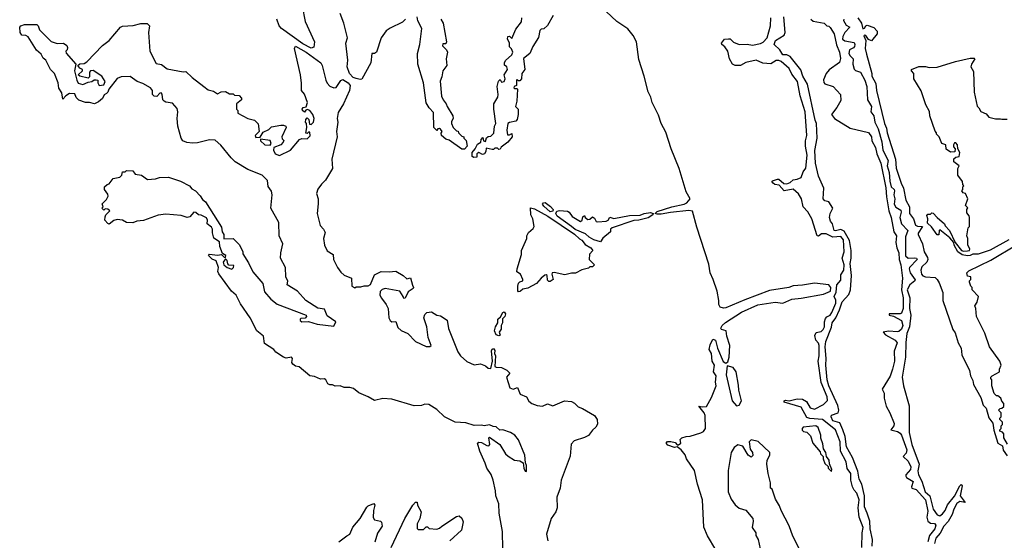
# Model space of a CAD drawing. Extents: x 1933546 to 2138868, y 524910 to 667279.
# Tile 391 of 466: x 2085208 to 2092663, y 566719 to 570662. Entities that reach past the tile are written whole.
import ezdxf

# ---------------------------------------------------------------- set-up
doc = ezdxf.new("R2010")
doc.units = 0

msp = doc.modelspace()

# ---------------------------------------------------------------- linework, layer by layer
at = {"layer": '0CON10XD'}
for points in [[(2087346.7, 570765), (2087369.5, 570649.5), (2087440, 570495), (2087433.8, 570455), (2087415, 570447.1), (2087350.5, 570480.5), (2087188.6, 570595), (2087172.5, 570615), (2087153.3, 570665)], [(2088130, 570665), (2088106.1, 570643.9), (2088011.7, 570598.3), (2087982, 570578), (2087943.3, 570525), (2087910, 570415), (2087895, 570406.2), (2087873.8, 570406.2), (2087865.8, 570335), (2087797.5, 570212.5), (2087785, 570208.8), (2087754.1, 570215.9), (2087733.3, 570225), (2087705.7, 570255), (2087686.7, 570305), (2087691.2, 570355), (2087677.5, 570485), (2087690, 570525), (2087662, 570635), (2087635, 570710)], [(2090477.3, 566647.3), (2090415, 566752.5), (2090388, 566818), (2090378.6, 567025), (2090340, 567145), (2090316.8, 567246.8), (2090256.4, 567336.4), (2090246.1, 567366.1), (2090216.7, 567405), (2090185, 567427.5), (2090165, 567421.9), (2090115, 567440), (2090102.5, 567455), (2090112.7, 567467.3), (2090138.3, 567468.3), (2090169.4, 567459.4), (2090185, 567442.5), (2090195, 567443.3), (2090213.3, 567455), (2090208.3, 567481.7), (2090220, 567495), (2090253.6, 567506.4), (2090285, 567506.7), (2090365, 567534), (2090385, 567543.8), (2090401.2, 567565), (2090398.8, 567665), (2090390, 567685), (2090350, 567735), (2090375, 567730), (2090406.7, 567733.3), (2090445, 567800), (2090481.7, 567888.3), (2090476.1, 567916.1), (2090480, 567965), (2090461.4, 567995), (2090468.8, 568045), (2090450, 568075), (2090446.2, 568135), (2090429.2, 568165), (2090435, 568200), (2090456.4, 568243.6), (2090475.5, 568235.5), (2090492, 568175), (2090535, 568072.5), (2090555, 568060), (2090568.3, 568071.7), (2090578.8, 568105), (2090584, 568195), (2090562.5, 568265), (2090558, 568305), (2090522.5, 568315), (2090516.2, 568325), (2090526.2, 568345), (2090551.3, 568368.7), (2090673.7, 568446.3), (2090797.1, 568502.9), (2090927.7, 568522.3), (2090985, 568516.2), (2091053.5, 568546.5), (2091125, 568552.6), (2091295, 568583.9), (2091346.2, 568605), (2091349.7, 568635), (2091335, 568653.4), (2091225, 568666.6), (2091135, 568651.4), (2091065, 568646.9), (2091032, 568635), (2090885, 568610.9), (2090699.1, 568540.9), (2090555, 568478.8), (2090536.4, 568476.4), (2090512.5, 568485), (2090501.2, 568505), (2090502, 568535), (2090487.5, 568605), (2090459.2, 568695), (2090436.2, 568745), (2090425, 568810), (2090335, 569090), (2090302, 569212), (2090275, 569217.7), (2090135, 569202.4), (2090065, 569188.2), (2090035, 569188.1), (2090020, 569195), (2090035, 569209.5), (2090144.6, 569244.6), (2090238.6, 569265), (2090258.9, 569275), (2090283.3, 569305), (2090255, 569357.5), (2090201.2, 569535), (2090141.2, 569685), (2090099.5, 569809.5), (2090063.8, 569875), (2090045, 569940), (2089996.7, 570035), (2089986.7, 570075), (2089966.7, 570115), (2089936.7, 570235), (2089895, 570360), (2089876.7, 570495), (2089852.3, 570542.3), (2089812.1, 570592.1), (2089728.3, 570648.3), (2089647.5, 570725)], [(2085641.2, 570205), (2085650.8, 570180.8), (2085685, 570172), (2085725, 570190), (2085755, 570193.3), (2085772.5, 570207.5), (2085787.7, 570207.7), (2085800, 570205), (2085800, 570185), (2085810, 570165), (2085845, 570170), (2085853.8, 570195), (2085830, 570235), (2085765, 570277.5), (2085744, 570276), (2085736.7, 570265), (2085735, 570230), (2085725, 570220), (2085662.5, 570235), (2085650, 570245), (2085682.5, 570275), (2085682.5, 570285), (2085662.5, 570295), (2085647.5, 570315), (2085662.7, 570327.3), (2085695, 570330), (2085717.1, 570342.9), (2085834.3, 570465.7), (2085885.9, 570504.1), (2085970, 570605), (2085985, 570612.5), (2086067, 570617), (2086125, 570633.3), (2086173, 570633), (2086190, 570615), (2086182.5, 570565), (2086193.8, 570425), (2086240.5, 570330.5), (2086281.7, 570321.7), (2086325, 570290), (2086445, 570267.5), (2086465, 570270), (2086513.2, 570223.2), (2086601.2, 570155), (2086635, 570130), (2086675, 570120), (2086705, 570100), (2086733, 570117), (2086765, 570117.5), (2086795, 570100), (2086825, 570100), (2086835, 570090), (2086868.3, 570088.3), (2086887, 570067), (2086887.5, 570055), (2086850, 570025), (2086850, 569985), (2086860, 569975), (2086860, 569955), (2086935, 569913.3), (2086985, 569900), (2087013.6, 569873.6), (2087020, 569815), (2086990, 569785), (2086995, 569770), (2087028.3, 569771.7), (2087050.7, 569809.3), (2087095, 569830), (2087115, 569850), (2087185, 569864), (2087205, 569864), (2087223.3, 569855), (2087226, 569845), (2087193.3, 569775), (2087195, 569760), (2087206.4, 569746.4), (2087202.5, 569735), (2087185, 569713.8), (2087132.5, 569695), (2087130, 569675), (2087142.5, 569645), (2087175, 569632.5), (2087256.8, 569673.2), (2087325, 569754), (2087345, 569762.5), (2087385, 569760), (2087407, 569783), (2087405, 569810), (2087395, 569810), (2087385, 569800), (2087373, 569803), (2087382.5, 569845), (2087380, 569875), (2087372.5, 569885), (2087373.6, 569906.4), (2087385, 569920), (2087397.5, 569905), (2087401.7, 569871.7), (2087415, 569867.5), (2087433.3, 569885), (2087437.5, 569915), (2087428, 569945), (2087405, 569973.8), (2087385, 569982.5), (2087373.3, 569976.7), (2087365, 569962.5), (2087350, 569975), (2087347.5, 569985), (2087353.6, 569996.4), (2087377, 570003), (2087385.8, 570035), (2087365, 570097.5), (2087342.5, 570125), (2087342.5, 570182.5), (2087334.4, 570245), (2087288.1, 570445), (2087295, 570462), (2087375.9, 570415.9), (2087486.7, 570335), (2087498.9, 570315), (2087524.3, 570205), (2087535, 570181.2), (2087555, 570158.8), (2087585, 570146.2), (2087605, 570147.5), (2087638.3, 570201.7), (2087655, 570208.6), (2087695, 570182.9), (2087708.9, 570165), (2087706, 570125), (2087660.5, 570025), (2087619.8, 569960.2), (2087611.5, 569915), (2087616.5, 569885), (2087606.9, 569815), (2087611.4, 569775), (2087571.4, 569605), (2087576.2, 569535), (2087522.3, 569447.7), (2087492.7, 569417.3), (2087465, 569377.5), (2087454, 569345), (2087466.4, 569306.4), (2087468, 569268), (2087459.2, 569195), (2087482.3, 569102.3), (2087507.5, 569075), (2087519.3, 569049.3), (2087508.8, 569005), (2087515.6, 568955), (2087535, 568911.2), (2087580, 568885), (2087583.8, 568845), (2087614, 568785), (2087639.7, 568749.7), (2087665, 568726.7), (2087720, 568705), (2087723.6, 568643.6), (2087745, 568632.5), (2087755, 568640), (2087791.7, 568638.3), (2087815, 568647.5), (2087845, 568647.5), (2087863.6, 568656.4), (2087895, 568728.8), (2087945, 568753.8), (2088005, 568751.2), (2088055, 568756.7), (2088110, 568725), (2088138.3, 568698.3), (2088167.5, 568707.5), (2088180.7, 568650.7), (2088190, 568635), (2088187.5, 568625), (2088150, 568600), (2088125, 568553.3), (2088115, 568550), (2088112, 568565), (2088085, 568606.7), (2087975, 568627.1), (2087951.3, 568618.7), (2087936.8, 568603.2), (2087934.2, 568575), (2087947, 568553), (2087982.9, 568505), (2087997.1, 568475), (2088003.8, 568405), (2088013.3, 568385), (2088025, 568373.3), (2088055, 568377.5), (2088070.5, 568330.5), (2088095, 568308.8), (2088146.7, 568285), (2088205, 568223.8), (2088285, 568188), (2088313, 568187), (2088322.5, 568195), (2088300, 568255), (2088290.8, 568335), (2088266.7, 568405), (2088275, 568430), (2088290, 568445), (2088325, 568450), (2088365, 568423.3), (2088395, 568418.8), (2088445.5, 568385.5), (2088454.2, 568324.2), (2088526.1, 568146.1), (2088545, 568116.7), (2088592.7, 568072.7), (2088649.3, 568049.3), (2088696.4, 568056.4), (2088735, 568040), (2088755, 568022), (2088775, 568021.2), (2088786.7, 568075), (2088780, 568155), (2088785, 568167.5), (2088795, 568172.5), (2088806.1, 568156.1), (2088803.3, 568135), (2088810, 568115), (2088806.2, 568035), (2088815, 568029.2), (2088855, 568026.7), (2088897.1, 568007.1), (2088920, 567985), (2088893.3, 567955), (2088917.5, 567875), (2088945, 567863.3), (2088976.1, 567876.1), (2088996.8, 567826.8), (2089045, 567806), (2089062.6, 567772.6), (2089084.6, 567754.6), (2089125, 567740.6), (2089165, 567735.8), (2089205, 567753.3), (2089245, 567737.5), (2089333.6, 567776.4), (2089385, 567769.2), (2089408.3, 567758.3), (2089435, 567729.2), (2089467.9, 567717.9), (2089558.8, 567665), (2089581.2, 567635), (2089581.7, 567598.3), (2089570, 567575), (2089545.8, 567554.2), (2089515, 567513.3), (2089485, 567497.5), (2089405, 567471.9), (2089383.2, 567446.8), (2089375, 567357.5), (2089306.9, 567175), (2089299.4, 567115), (2089273.4, 567046.6), (2089277.1, 566965), (2089266.9, 566935), (2089230.6, 566885), (2089197.1, 566765), (2089206, 566716)], [(2088555, 569681.2), (2088460.5, 569750.5), (2088435, 569756.7), (2088402.5, 569785), (2088398.3, 569801.7), (2088406.7, 569815), (2088395, 569833.3), (2088385, 569838.8), (2088373.8, 569836.2), (2088365, 569822.5), (2088344, 569845), (2088340.5, 569960.5), (2088307.1, 569995), (2088285, 570032.5), (2088266.2, 570185), (2088221.2, 570325), (2088220, 570405), (2088236.7, 570475), (2088251.2, 570595), (2088223, 570653), (2088216.7, 570685)], [(2088397.5, 570665), (2088413.3, 570635), (2088440, 570495), (2088435, 570480), (2088411.7, 570478.3), (2088410, 570465), (2088440, 570435), (2088447, 570417), (2088436.7, 570365), (2088442.5, 570315), (2088412.5, 570275), (2088405, 570230), (2088392.3, 570197.7), (2088402.3, 570082.3), (2088413.3, 570055), (2088436.7, 570025), (2088443.8, 570003.8), (2088487.5, 569935), (2088490, 569915), (2088478.3, 569891.7), (2088477.5, 569875), (2088490, 569845), (2088515, 569820), (2088528.3, 569818.3), (2088530, 569805), (2088555, 569780), (2088570, 569775), (2088570, 569765), (2088587, 569747), (2088596.7, 569705), (2088575, 569682.5), (2088555, 569681.2)], [(2089247.5, 570695), (2089203, 570617), (2089175, 570592.5), (2089155, 570590), (2089145, 570580), (2089135, 570527.5), (2089091.7, 570458.3), (2089070, 570405), (2089023, 570367), (2089033.3, 570285), (2089010, 570255), (2089006.1, 570213.9), (2088995, 570200), (2088985, 570200), (2088975, 570210), (2088970, 570205), (2088970, 570165), (2088952.5, 570155), (2088950, 570145), (2088955, 570140), (2088975, 570140), (2088977.5, 570135), (2088971.2, 570045), (2088962.5, 570005), (2088981.2, 569985), (2088982, 569945), (2088973.9, 569906.1), (2088965, 569892.5), (2088915.9, 569884.1), (2088904.2, 569875.8), (2088896, 569825), (2088900.7, 569790.7), (2088915, 569790), (2088935, 569800), (2088936, 569775), (2088902.5, 569735), (2088853.3, 569696.7), (2088845, 569682.5), (2088835, 569680), (2088825, 569690), (2088805, 569690), (2088795, 569680), (2088785, 569680), (2088740, 569690), (2088737.5, 569665), (2088727.5, 569645), (2088710.7, 569640.7), (2088683, 569657), (2088670, 569645), (2088668.3, 569621.7), (2088645, 569617.5), (2088634, 569625), (2088633.9, 569656.1), (2088657, 569683), (2088675, 569720), (2088700, 569735), (2088702.5, 569755), (2088715, 569770), (2088720, 569745), (2088735, 569740), (2088741.7, 569768.3), (2088755, 569777.5), (2088775, 569780), (2088797, 569803), (2088803.3, 569855), (2088813.3, 569875), (2088797.5, 569985), (2088797.5, 570025), (2088826.7, 570075), (2088830, 570095), (2088822.5, 570155), (2088833, 570197), (2088845, 570210), (2088855, 570190), (2088876.7, 570195), (2088883.3, 570215), (2088876.7, 570245), (2088901.2, 570285), (2088896.7, 570305), (2088878.3, 570318.3), (2088877.5, 570335), (2088887, 570353), (2088933.8, 570395), (2088940.8, 570415), (2088930.8, 570440.8), (2088916.1, 570456.1), (2088916.4, 570486.4), (2088902, 570515), (2088903.3, 570535), (2088917, 570537), (2088935, 570520), (2088965, 570590), (2089007.5, 570645), (2089010, 570675)], [(2090575, 570518.2), (2090586.6, 570516.6), (2090612.8, 570492.8), (2090654.1, 570474.1), (2090715, 570477.5), (2090755, 570469.4), (2090818, 570482), (2090837.4, 570492.6), (2090868.2, 570525), (2090891.9, 570615), (2090894.7, 570675)], [(2091661.1, 566675), (2091665.8, 566725), (2091646.4, 566805), (2091644.5, 566865), (2091624.2, 566925.8), (2091603.2, 566973.2), (2091603.2, 567055), (2091584.8, 567145), (2091562.8, 567182.8), (2091553, 567243), (2091512.3, 567345), (2091467.5, 567427.5), (2091458.7, 567505), (2091441.1, 567555), (2091418, 567608), (2091365, 567623.6), (2091351.5, 567655), (2091353.8, 567666.2), (2091405, 567684.7), (2091410.2, 567705), (2091401.2, 567741.2), (2091335, 567888.5), (2091320.3, 567935), (2091310.6, 568045), (2091314.8, 568095), (2091307.6, 568185), (2091312.1, 568225), (2091355.4, 568334.6), (2091359.1, 568365), (2091386.3, 568403.7), (2091415.7, 568464.3), (2091435, 568525.3), (2091485, 568581.5), (2091497.1, 568615), (2091506.2, 568725), (2091494.6, 568815), (2091502.3, 568855), (2091502.8, 568915), (2091489.4, 568989.4), (2091451.1, 569061.1), (2091425, 569073.3), (2091385, 569062), (2091375, 569066.7), (2091362.5, 569115), (2091346.2, 569136.2), (2091338.8, 569165), (2091343.8, 569195), (2091364, 569235), (2091335, 569283.8), (2091305, 569290), (2091292, 569305), (2091296.4, 569385), (2091255, 569476.7), (2091233.8, 569575), (2091228.3, 569671.7), (2091245.8, 569765), (2091239.8, 569875), (2091231, 569901), (2091173.3, 570173.3), (2091137.1, 570235), (2091121.5, 570281.5), (2091042.2, 570382.2), (2091015, 570395.8), (2090985, 570397.1), (2090963.5, 570433.5), (2090920.6, 570475), (2090929.2, 570505), (2090995.5, 570544.5), (2091003.9, 570566.1), (2090992.8, 570682.8)], [(2091197.5, 570665), (2091215, 570651.2), (2091300, 570635), (2091320, 570615), (2091335, 570613.3), (2091345, 570604.2), (2091375, 570554.4), (2091391.7, 570471.7), (2091415, 570415.8), (2091422.1, 570367.9), (2091415, 570338.6), (2091337.6, 570282.4), (2091314, 570255), (2091294.2, 570205.8), (2091295.9, 570185.9), (2091305, 570176.2), (2091367.5, 570155), (2091422.5, 570095), (2091425, 570050), (2091395, 569997.5), (2091353.8, 569945), (2091377.5, 569915), (2091495, 569840), (2091635, 569808.8), (2091656.7, 569775), (2091660, 569745), (2091686.3, 569695), (2091697.9, 569645), (2091727.8, 569575), (2091765, 569388), (2091769.6, 569319.6), (2091787.7, 569215), (2091805, 569164), (2091826.4, 569055), (2091846.7, 569025), (2091841, 568975), (2091848.9, 568935), (2091865, 568895.8), (2091866.8, 568845), (2091878.5, 568805), (2091891, 568705), (2091885.5, 568615), (2091897.5, 568555), (2091897.9, 568475), (2091885, 568440), (2091875, 568435.3), (2091790, 568435), (2091790, 568425), (2091825, 568417.5), (2091885, 568383.1), (2091893.4, 568345), (2091885, 568319.4), (2091865, 568299.7), (2091855, 568297.3), (2091785, 568302.9), (2091746.7, 568295), (2091762.5, 568275), (2091835.2, 568235.2), (2091852.5, 568215), (2091828.3, 568151.7), (2091832.1, 568075), (2091817.4, 568015), (2091797.7, 567962.3), (2091738.2, 567865), (2091752.6, 567832.6), (2091753.4, 567795), (2091767.2, 567735), (2091795.9, 567685), (2091829.4, 567605), (2091825.6, 567585), (2091802.5, 567555), (2091855, 567544.4), (2091875, 567531.1), (2091885, 567515.3), (2091924.1, 567405), (2091920.2, 567379.8), (2091897.5, 567355), (2091935, 567318.8), (2091955.3, 567275), (2091952.9, 567255), (2091916.7, 567215), (2091917.5, 567205), (2091922.5, 567195), (2091973.3, 567165), (2091961.2, 567125), (2091963.3, 567115), (2091995, 567104.3), (2092065.8, 567025.8), (2092085, 566940), (2092077.3, 566895), (2092085, 566863.9), (2092105, 566847.8), (2092135, 566846.4), (2092143.6, 566833.6), (2092136.1, 566805), (2092096.5, 566755), (2092082.6, 566707.4)], [(2091448.2, 570665), (2091446.2, 570655), (2091465, 570620), (2091493.1, 570605), (2091454.5, 570565), (2091439.4, 570535), (2091437.9, 570515), (2091455, 570501.1), (2091525, 570489.2), (2091531, 570475), (2091529.1, 570459.1)], [(2091554.5, 570675), (2091580.6, 570635), (2091591.7, 570591.7), (2091605, 570597.5), (2091613.6, 570616.4), (2091625, 570620), (2091675, 570602.5), (2091700, 570575), (2091700, 570555), (2091657, 570503), (2091635, 570512.5), (2091615, 570542.5), (2091605, 570546.2), (2091600, 570540), (2091613.6, 570503.6), (2091609.2, 570445), (2091620.3, 570400.3), (2091660, 570255), (2091660, 570235), (2091689.8, 570179.8), (2091695.5, 570125), (2091755.5, 569875), (2091770.5, 569840.5), (2091775.6, 569804.4), (2091839.6, 569605), (2091845, 569536.7), (2091881.2, 569425), (2091900.5, 569385), (2091918.1, 569295), (2091943.8, 569243.8), (2091946, 569195), (2091974.2, 569154.2), (2091991.2, 569105), (2092005, 569098), (2092042.5, 569095), (2092010, 569045), (2092010, 569035), (2092043.8, 568965), (2092056, 568905), (2092081.2, 568861.2), (2092084.6, 568845), (2092075, 568826.9), (2092039.4, 568790.6), (2092032, 568765), (2092035.1, 568735.1), (2092045, 568722.3), (2092065, 568713.4), (2092138.6, 568708.6), (2092155.6, 568695.6), (2092170, 568670), (2092198, 568595), (2092196.2, 568535), (2092273.8, 568315), (2092289.5, 568289.5), (2092313.8, 568215), (2092336.7, 568175), (2092340, 568125), (2092400, 568005), (2092407.5, 567965), (2092425, 567930), (2092428.3, 567898.3), (2092485, 567800), (2092502.3, 567742.3), (2092525, 567720), (2092546.4, 567646.4), (2092577, 567607), (2092583.6, 567553.6), (2092613.3, 567455), (2092650, 567435), (2092653, 567403), (2092685, 567360)], [(2088866.2, 566655), (2088862.9, 566785), (2088838.5, 566925), (2088835.5, 566995.5), (2088811.8, 567055), (2088810, 567095), (2088793.8, 567173.8), (2088776.9, 567216.9), (2088745.5, 567265), (2088732.7, 567302.7), (2088692.7, 567395), (2088674, 567455), (2088685, 567463.3), (2088705, 567460), (2088745, 567436.7), (2088760, 567435), (2088766.7, 567445), (2088760, 567495), (2088765, 567500), (2088843.8, 567445), (2088886.7, 567375), (2088905, 567356.7), (2088955, 567326.2), (2088995, 567320), (2089020, 567305), (2089024, 567265), (2089035, 567242.5), (2089045, 567240), (2089046, 567285), (2089036.7, 567305), (2089032, 567365), (2088985, 567480), (2088955.5, 567515.5), (2088925, 567536), (2088866, 567556), (2088844.2, 567554.2), (2088815, 567578.8), (2088791.4, 567581.4), (2088765, 567593.8), (2088725, 567586.2), (2088705, 567591.2), (2088649.5, 567589.5), (2088585, 567608.6), (2088505, 567613.3), (2088425, 567653.1), (2088365, 567709.2), (2088305, 567747.5), (2088275, 567750.8), (2088250.7, 567740.7), (2088195, 567736.9), (2088025, 567789.1), (2087956.4, 567793.6), (2087895, 567778.1), (2087846.3, 567806.3), (2087775, 567835.6), (2087735, 567869.4), (2087707.6, 567877.6), (2087665.6, 567875.6), (2087635, 567890), (2087595, 567886.2), (2087575, 567897.1), (2087555, 567897.1), (2087540, 567905), (2087526, 567935), (2087515, 567942), (2087485, 567940), (2087440.2, 567960.2), (2087405, 567966), (2087324.1, 568034.1), (2087295, 568039.2), (2087275, 568053.8), (2087268, 568065), (2087273.8, 568095), (2087266.6, 568106.6), (2087225, 568097.5), (2087203.8, 568105), (2087147.5, 568145), (2087133, 568163), (2087060.5, 568210.5), (2087053.3, 568265), (2087004, 568305), (2086953.1, 568403.1), (2086879.8, 568509.8), (2086845.8, 568575.8), (2086812.5, 568605), (2086715, 568736.7), (2086708, 568755), (2086713.3, 568785), (2086696.2, 568835), (2086665, 568848.8), (2086637.5, 568875), (2086645, 568887.5), (2086705, 568878.8), (2086735, 568882.5), (2086755, 568862.5), (2086765, 568860), (2086767.5, 568875), (2086742.5, 568892.5), (2086723.3, 568945), (2086720, 568980), (2086676.4, 569006.4), (2086667, 569047), (2086667.5, 569075), (2086659.5, 569089.5), (2086626.2, 569115), (2086628.8, 569145), (2086621.2, 569161.2), (2086581.7, 569181.7), (2086562.5, 569185), (2086541.2, 569201.2), (2086525, 569203.8), (2086495, 569170), (2086475, 569163.3), (2086429.3, 569179.3), (2086315, 569190), (2086255, 569181.2), (2086145, 569140), (2086093.3, 569136.7), (2086065, 569124), (2086015, 569126), (2085985, 569144), (2085945, 569148.8), (2085920, 569140), (2085885, 569113.3), (2085875, 569117.5), (2085853.3, 569145), (2085855, 569170), (2085860, 569185), (2085890, 569215), (2085875, 569227.5), (2085855, 569230), (2085845, 569220), (2085830, 569235), (2085840, 569245), (2085831.7, 569268.3), (2085865, 569300), (2085877.5, 569325), (2085875, 569340), (2085850, 569375), (2085850, 569395), (2085870, 569415), (2085885, 569420), (2085915, 569460), (2085965, 569470), (2085980, 569485), (2085985, 569510), (2086005, 569510), (2086015, 569520), (2086065, 569517.5), (2086083, 569493), (2086130, 569485), (2086175, 569452.5), (2086235, 569457.5), (2086265, 569466.7), (2086335, 569470), (2086425, 569440), (2086493, 569403), (2086510.7, 569380.7), (2086537.5, 569365), (2086575, 569327.5), (2086590.7, 569300.7), (2086615, 569282.5), (2086735, 569090), (2086740, 569055), (2086752.5, 569035), (2086753.3, 569003.3), (2086825, 569005.8), (2086868.8, 568958.8), (2086895.9, 568905.9), (2086898.3, 568888.3), (2086940.7, 568820.7), (2086971.7, 568751.7), (2087047.5, 568665), (2087060.3, 568600.3), (2087108.8, 568545), (2087158.3, 568508.3), (2087377.5, 568425), (2087380, 568415), (2087368.3, 568401.7), (2087335, 568400), (2087330, 568395), (2087330, 568385), (2087345, 568372.5), (2087395, 568377.5), (2087460, 568355), (2087585, 568340), (2087602.5, 568375), (2087535, 568420), (2087515, 568468.6), (2087465, 568476.9), (2087375, 568535.7), (2087311.2, 568605), (2087233, 568653), (2087237, 568683), (2087222.5, 568715), (2087221.2, 568785), (2087182.5, 568855), (2087183.9, 568896.1), (2087199.4, 568965), (2087172.9, 569025), (2087170, 569125), (2087110, 569235), (2087119.2, 569335), (2087113, 569363), (2087089.3, 569399.3), (2087083.8, 569445), (2087044.2, 569484.2), (2086935, 569526.9), (2086840, 569585), (2086807.5, 569615), (2086730.7, 569710.7), (2086688.5, 569748.5), (2086645, 569753.3), (2086555, 569730), (2086515, 569727.8), (2086472.1, 569732.1), (2086442.5, 569745), (2086430, 569765), (2086404.6, 569855), (2086400.8, 569915), (2086405.6, 569965), (2086399.5, 569989.5), (2086365, 570031.1), (2086315, 570037.1), (2086302, 570045), (2086292.5, 570055), (2086287, 570097), (2086278.3, 570108.3), (2086267.5, 570105), (2086245, 570080), (2086225, 570082), (2086213.3, 570095), (2086213.8, 570125), (2086197.1, 570147.1), (2086139.5, 570179.5), (2086097.5, 570195), (2086045, 570232.5), (2085975, 570230), (2085945, 570216.7), (2085883.2, 570136.8), (2085875.6, 570114.4), (2085865, 570102), (2085846, 570094), (2085833.3, 570065), (2085805, 570038.8), (2085775, 570023.8), (2085736.1, 570036.1), (2085705, 570034.3), (2085655, 570052), (2085635, 570073.3), (2085625, 570100), (2085585, 570103.3), (2085556.7, 570085), (2085535, 570060), (2085527, 570107), (2085504.1, 570144.1), (2085498.8, 570185), (2085471.2, 570255), (2085440, 570285), (2085406.2, 570355), (2085385, 570371.2), (2085370, 570400), (2085335, 570432), (2085271.5, 570531.5), (2085255, 570543.1), (2085224.5, 570544.5), (2085211.2, 570565), (2085207.5, 570605), (2085215, 570616.2), (2085245, 570625.6), (2085337.5, 570625), (2085347.5, 570615), (2085356.7, 570585), (2085445.9, 570495.9), (2085492.3, 570482.3), (2085540, 570485), (2085565, 570466.7), (2085569.5, 570450.5), (2085566.7, 570435), (2085557.5, 570425), (2085558.3, 570408.3), (2085632.5, 570325), (2085623.3, 570275), (2085641.2, 570205)], [(2091585.1, 566665), (2091586.7, 566775), (2091594.6, 566815), (2091564.5, 566894.5), (2091557.2, 566965), (2091564, 567025), (2091546, 567075), (2091525, 567097.7), (2091513.2, 567123.2), (2091501, 567175), (2091501.6, 567225), (2091473.6, 567263.6), (2091464.2, 567314.2), (2091422.9, 567395), (2091419.3, 567465), (2091385.4, 567555), (2091285, 567633.4), (2091190.9, 567640.9), (2091168.5, 567648.5), (2091125, 567728.1), (2090995.8, 567765.8), (2090995.7, 567775), (2091005, 567779.3), (2091035, 567775.8), (2091095, 567789.5), (2091135, 567787.9), (2091165, 567769.8), (2091192.7, 567722.7), (2091225, 567711.7), (2091295, 567748.4), (2091323.2, 567776.8), (2091322.8, 567805), (2091275.7, 567915), (2091254.3, 568075), (2091260.8, 568115), (2091260.7, 568195), (2091255, 568213.1), (2091235.7, 568235.7), (2091229, 568271), (2091237.5, 568292.5), (2091275, 568301.3), (2091291.4, 568315), (2091301.6, 568335), (2091300.9, 568375), (2091309.9, 568400.1), (2091319, 568411), (2091345, 568423.3), (2091355.9, 568445), (2091386.6, 568515), (2091387.6, 568537.6), (2091375.7, 568565), (2091390.4, 568599.6), (2091395.2, 568654.8), (2091425, 568689.4), (2091425, 568730), (2091449, 568765), (2091449.1, 568805), (2091434.9, 568855), (2091450.5, 568905), (2091445, 568994.5), (2091425, 569019), (2091365, 569016.1), (2091315, 569040.4), (2091279.5, 569040.5), (2091255, 569023.6), (2091245, 569025.5), (2091205.6, 569155), (2091175, 569208), (2091140.7, 569245), (2091128.3, 569305), (2091103.6, 569343.6), (2091065, 569377.4), (2090995, 569366.2), (2090958.6, 569408.6), (2090924.4, 569414.4), (2090911.5, 569425), (2090903.6, 569436.4), (2090908.8, 569441.2), (2090945, 569455.2), (2090956.2, 569455), (2090992.3, 569422.3), (2091015, 569418.7), (2091041.1, 569428.9), (2091065, 569449.6), (2091095, 569454.8), (2091124, 569466), (2091140.7, 569509.3), (2091161.2, 569538.8), (2091169.7, 569635), (2091157.3, 569705), (2091157.1, 569745), (2091167.9, 569785), (2091156, 569965), (2091116.3, 570085), (2091098, 570195), (2091055, 570248.7), (2091032.8, 570292.8), (2090974.3, 570345), (2090955, 570354.3), (2090935, 570353.2), (2090895, 570327.2), (2090835, 570332.4), (2090785, 570355.4), (2090705, 570337.9), (2090665, 570315.5), (2090625, 570316.2), (2090605, 570324.4), (2090580.9, 570365), (2090568.4, 570425), (2090546.4, 570456.4), (2090524.2, 570475), (2090521.4, 570485), (2090545, 570514.4), (2090575, 570518.2)], [(2091529.1, 570459.1), (2091522, 570448), (2091491.8, 570435), (2091485.8, 570405), (2091495, 570387.5), (2091518.9, 570365), (2091516.2, 570325), (2091525, 570287.7), (2091535, 570277.8), (2091575, 570265.4), (2091606.5, 570205), (2091621.4, 570155), (2091627.3, 570055), (2091656.3, 570005), (2091651, 569965), (2091675.1, 569935.1), (2091682.1, 569885), (2091707.2, 569835), (2091736.3, 569736.3), (2091743.1, 569675), (2091784, 569595), (2091777.1, 569555), (2091789.8, 569505), (2091795, 569440), (2091806.7, 569396.7), (2091830, 569375), (2091832.4, 569365), (2091827.2, 569335), (2091834.4, 569305), (2091828.1, 569265), (2091841.5, 569241.5), (2091879.5, 569219.5), (2091881.4, 569205), (2091870.7, 569165), (2091885.2, 569115), (2091933.2, 569065), (2091913.7, 569016.3), (2091915, 568874.3), (2091935, 568856.4), (2091985, 568858.8), (2091998.9, 568855), (2092004.2, 568845), (2091945, 568785.3), (2091941.3, 568775), (2091950, 568745), (2091988.1, 568691.9), (2091986.4, 568683.6), (2091947.3, 568655), (2091927.6, 568615), (2091948.2, 568555), (2091945.1, 568475.1), (2091955.1, 568425.1), (2091945.4, 568335), (2091925.5, 568285), (2091916.8, 568216.8), (2091914, 568105), (2091890.4, 567955), (2091898.9, 567888.9), (2091941.7, 567738.3), (2091943.2, 567535), (2091962.2, 567445), (2092018.4, 567295), (2092007.9, 567245), (2092012.6, 567215), (2092037.2, 567167.2), (2092064.6, 567085), (2092100, 567055), (2092124.8, 566955.2), (2092155, 566911.4), (2092175, 566903.5), (2092195, 566918.5), (2092215.4, 566945), (2092232.8, 566987.2), (2092286.6, 567053.4), (2092325, 567130.5), (2092335, 567140.8), (2092342.7, 567132.7), (2092328.2, 567055), (2092367.5, 567005), (2092325, 567013.3), (2092302.8, 566997.2), (2092280.6, 566955), (2092268.4, 566915), (2092238.2, 566861.8), (2092204.5, 566825), (2092177.2, 566772.8), (2092144, 566736), (2092134.3, 566694.3)], [(2092385, 568874.3), (2092345, 568881.4), (2092311.2, 568905), (2092283.8, 568955), (2092280, 568975), (2092249.3, 569009.3), (2092175, 569070), (2092170, 569065), (2092168.3, 569031.7), (2092155, 569032.5), (2092112.5, 569092.5), (2092080.5, 569120.5), (2092084, 569154), (2092075, 569180), (2092085, 569190), (2092105, 569190), (2092115, 569200), (2092125, 569197.5), (2092153.6, 569163.6), (2092210, 569115), (2092215, 569100), (2092247.5, 569065), (2092290, 568975), (2092337.5, 568915), (2092355, 568908.8), (2092385, 568911.2), (2092400, 568915), (2092402.5, 568925), (2092387, 568957), (2092387.5, 569005), (2092380, 569025), (2092390, 569085), (2092400, 569095), (2092400, 569165), (2092397, 569177), (2092378.3, 569198.3), (2092380, 569225), (2092387, 569237), (2092370, 569255), (2092387.5, 569305), (2092370, 569345), (2092351.7, 569351.7), (2092340, 569365), (2092350, 569375), (2092350, 569395), (2092357.5, 569405), (2092350, 569415), (2092347, 569437), (2092310, 569485), (2092310, 569535), (2092320, 569555), (2092280, 569585), (2092281.7, 569608.3), (2092295, 569620), (2092320, 569625), (2092327, 569657), (2092310, 569685), (2092307.5, 569715), (2092295, 569730), (2092285, 569730), (2092277.5, 569715), (2092278.3, 569698.3), (2092290, 569685), (2092288.3, 569661.7), (2092255, 569660), (2092221.7, 569681.7), (2092220, 569715), (2092190, 569725), (2092170, 569775), (2092150, 569795), (2092150, 569805), (2092138.3, 569818.3), (2092100, 569935), (2092096.1, 569966.1), (2092068.3, 570018.3), (2092033.6, 570123.6), (2091977.5, 570215), (2091977.5, 570255), (2091960, 570275), (2091960, 570285), (2092015, 570306.7), (2092065, 570306.7), (2092095, 570300), (2092155, 570302), (2092294.4, 570345.6), (2092405, 570372), (2092435, 570370), (2092438.8, 570365), (2092413.3, 570325), (2092410, 570305), (2092430.7, 570270.7), (2092434.1, 570114.1), (2092456.4, 570006.4), (2092470, 569995), (2092485, 569967.5), (2092525, 569950), (2092545, 569923.3), (2092595, 569911.2), (2092635, 569912.5), (2092645, 569907.5), (2092685, 569910)], [(2087105, 569712.5), (2087112.5, 569725), (2087105, 569746.7), (2087031.7, 569758.3), (2087030, 569745), (2087064.2, 569714.2), (2087105, 569712.5)], [(2088985, 568600), (2088978.3, 568608.3), (2088978.8, 568645), (2088985, 568667.5), (2088995, 568677.5), (2089016.4, 568683.6), (2089017.5, 568695), (2089000, 568735), (2088973, 568753), (2088973.3, 568775), (2089007.5, 568885), (2089007.5, 568915), (2089047.5, 569005), (2089047.5, 569025), (2089060.7, 569049.3), (2089095, 569080), (2089102.5, 569095), (2089092.5, 569155), (2089077.5, 569185), (2089075, 569237.5), (2089105, 569230), (2089206.2, 569175), (2089407.2, 569037.2), (2089445, 569002.5), (2089465, 568992.5), (2089489.2, 568959.2), (2089533.3, 568935), (2089546.7, 568913.3), (2089523, 568887), (2089520, 568845), (2089560, 568805), (2089545, 568790), (2089525, 568790), (2089515, 568780), (2089463, 568767), (2089416.4, 568743.6), (2089385, 568742.5), (2089335, 568730), (2089255, 568747.5), (2089240, 568745), (2089236.7, 568735), (2089247.5, 568695), (2089225, 568680), (2089215, 568680), (2089205, 568690), (2089202.5, 568725), (2089195, 568730), (2089185, 568726.7), (2089156.2, 568705), (2089120, 568665), (2089055, 568627.5), (2089018.3, 568621.7), (2089000, 568605), (2088995, 568602.5), (2088985, 568600)], [(2089225, 569208), (2089175, 569248.8), (2089166.7, 569265), (2089172.5, 569275), (2089187, 569277), (2089227.5, 569247.5), (2089247.5, 569225), (2089245, 569212.5), (2089225, 569208)], [(2089605, 568980), (2089555, 568994.2), (2089518.8, 569015), (2089491.2, 569041.2), (2089412.3, 569072.3), (2089386.9, 569096.9), (2089276, 569175), (2089266.7, 569195), (2089275, 569212.5), (2089295, 569216.7), (2089355, 569212.5), (2089367.5, 569205), (2089391.7, 569171.7), (2089455, 569133.3), (2089467, 569143), (2089471.7, 569168.3), (2089485, 569180), (2089490, 569165), (2089508.3, 569148.3), (2089525, 569152.5), (2089545, 569170), (2089559.3, 569159.3), (2089573, 569133), (2089585, 569130), (2089647.5, 569135), (2089663.3, 569145), (2089675, 569167.5), (2089705, 569156), (2089825, 569179.4), (2089905, 569180.4), (2089936, 569194), (2089985, 569202.7), (2090004.2, 569195), (2090001.4, 569185), (2089965, 569160.4), (2089895.5, 569144.5), (2089857.6, 569142.4), (2089692.5, 569085), (2089680, 569075), (2089680, 569055), (2089621.7, 569008.3), (2089605, 568980)], [(2092696.1, 568993.9), (2092555, 568917.5), (2092465, 568886.2), (2092425, 568886.7), (2092405, 568876.2), (2092385, 568874.3)], [(2092687, 567447), (2092660, 567495), (2092660, 567525), (2092648.3, 567538.3), (2092630, 567545), (2092630, 567555), (2092640, 567565), (2092640, 567585), (2092650, 567595), (2092650, 567615), (2092640, 567625), (2092630, 567635), (2092630, 567645), (2092640, 567655), (2092640, 567685), (2092620, 567705), (2092631.7, 567718.3), (2092645, 567720), (2092658.3, 567731.7), (2092660, 567755), (2092643, 567773), (2092637.5, 567795), (2092615, 567812.5), (2092603, 567813), (2092585, 567830), (2092568.3, 567888.3), (2092567.5, 567935), (2092560, 567945), (2092560, 567955), (2092570, 567965), (2092627.5, 567995), (2092627.5, 568015), (2092640, 568045), (2092628, 568075), (2092551.2, 568185), (2092515, 568287.5), (2092453.3, 568415), (2092447.5, 568475), (2092440, 568495), (2092456.4, 568523.6), (2092467.5, 568565), (2092420, 568615), (2092420, 568635), (2092410, 568645), (2092400, 568675), (2092400, 568685), (2092410, 568695), (2092410, 568715), (2092385, 568720), (2092380, 568745), (2092395, 568760), (2092560.2, 568839.8), (2092755, 568957.5)], [(2086815, 568773.8), (2086827.5, 568785), (2086830, 568800), (2086791.7, 568801.7), (2086782.5, 568812.5), (2086778, 568838), (2086765, 568850), (2086748.8, 568825), (2086753.8, 568805), (2086777.5, 568785), (2086815, 568773.8)], [(2088835, 568267.5), (2088814.3, 568274.3), (2088802, 568305), (2088810, 568335), (2088826.7, 568365), (2088827.5, 568395), (2088848.8, 568411.2), (2088865, 568443.3), (2088875, 568450), (2088886.1, 568433.9), (2088880, 568415), (2088863, 568397), (2088863, 568367), (2088853.6, 568346.4), (2088852.3, 568317.7), (2088837.5, 568295), (2088845, 568272.5), (2088835, 568267.5)], [(2090635, 567737.1), (2090655, 567742.5), (2090672.2, 567775), (2090651.9, 567855), (2090651.4, 567895), (2090632, 567995), (2090608.8, 568028.8), (2090565, 568040), (2090556.4, 567973.6), (2090601.2, 567775), (2090635, 567737.1)], [(2091355, 567240), (2091357.5, 567255), (2091338.3, 567298.3), (2091336.2, 567325), (2091317.5, 567355), (2091312.5, 567385), (2091293, 567413), (2091289.3, 567449.3), (2091273.3, 567493.3), (2091273.3, 567515), (2091253.6, 567573.6), (2091235, 567585.6), (2091140, 567575), (2091133, 567567), (2091133, 567553), (2091143, 567543), (2091168.3, 567538.3), (2091195, 567510), (2091212.5, 567455), (2091268.3, 567388.3), (2091270, 567375), (2091290, 567355), (2091290, 567335), (2091305, 567300), (2091328.3, 567278.3), (2091330, 567265), (2091355, 567240)], [(2091328.5, 566218.5), (2091061.2, 566751.2), (2091035, 566827.5), (2090973.3, 566945), (2090960.7, 566980.7), (2090930.5, 567030.5), (2090906.2, 567106.2), (2090892.5, 567115), (2090892.5, 567155), (2090873.9, 567223.9), (2090864, 567295), (2090866.7, 567325), (2090887.5, 567365), (2090887.5, 567385), (2090798.3, 567468.3), (2090745, 567481.2), (2090731.2, 567465), (2090738.3, 567408.3), (2090756.2, 567383.8), (2090758.3, 567361.7), (2090745, 567350), (2090722.5, 567365), (2090683.3, 567433.3), (2090645, 567442.5), (2090618.3, 567421.7), (2090594.3, 567385), (2090573, 567247), (2090573.1, 567085), (2090595, 567030), (2090625, 566986.7), (2090655, 566963.3), (2090705, 566947.5), (2090757.5, 566885), (2090761.2, 566865), (2090752.5, 566815), (2090782.5, 566775), (2090782.5, 566755), (2090798.8, 566725), (2090813.3, 566655)], [(2087622.8, 566707.2), (2087685, 566752), (2087706.7, 566765), (2087731.2, 566818.8), (2087786.1, 566883.9), (2087835, 566970), (2087845, 566980), (2087888.3, 566998.3), (2087897.5, 566985), (2087886.2, 566945), (2087883, 566893), (2087895, 566873.3), (2087940, 566865), (2087947, 566857), (2087952.5, 566825), (2087916.1, 566773.9), (2087896.7, 566705)], [(2088020, 566665), (2088124, 566885), (2088183.3, 566985), (2088205, 567007.5), (2088218.3, 567008.3), (2088220, 566985), (2088246.7, 566935), (2088237.5, 566885), (2088217.5, 566845), (2088218.3, 566808.3), (2088225, 566800), (2088265, 566800), (2088285, 566820), (2088295, 566820), (2088308.3, 566808.3), (2088365, 566803.3), (2088385, 566810), (2088403.3, 566825), (2088515, 566900), (2088535, 566903.8), (2088555, 566886.7), (2088565, 566860), (2088554, 566795), (2088464.5, 566715.5)]]:
    msp.add_lwpolyline(points, dxfattribs=at)

doc.saveas('drawing.dxf')
